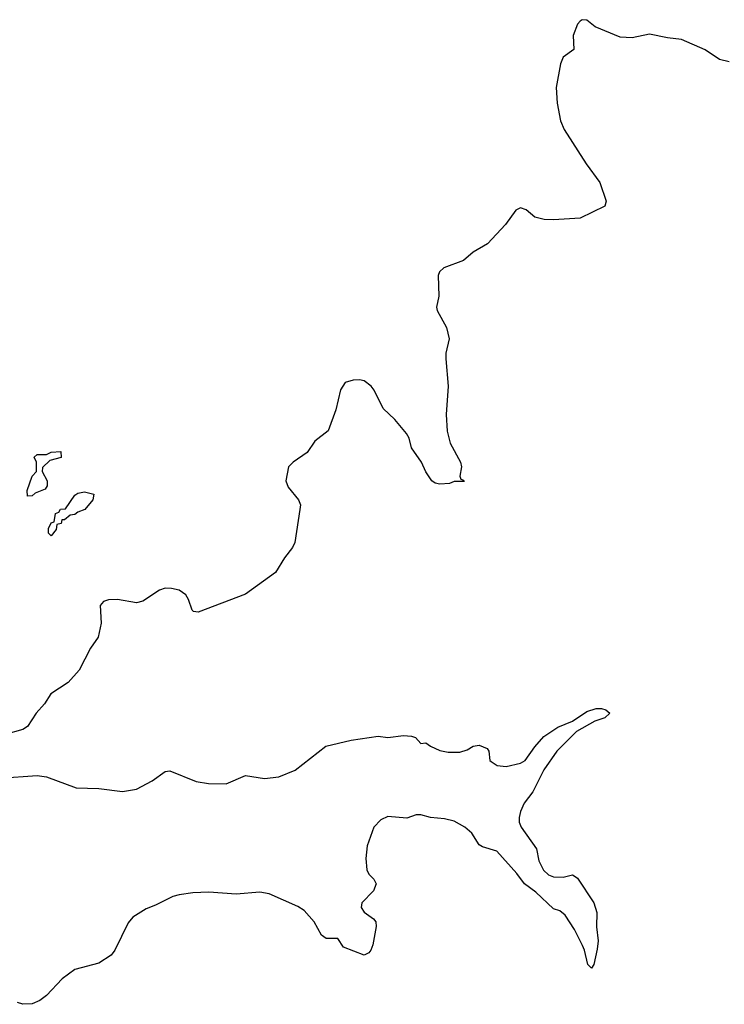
# Model space of a CAD drawing. Header units: inches. Extents: x 2293880 to 2522759, y 823965 to 1006879.
# Tile 273 of 325: x 2466497 to 2469470, y 830802 to 834956. Entities that reach past the tile are written whole.
import ezdxf

# ---------------------------------------------------------------- set-up
doc = ezdxf.new("R2010")
doc.units = ezdxf.units.IN
doc.header["$MEASUREMENT"] = 0
doc.layers.add('C4863', color=7, linetype='Continuous')

msp = doc.modelspace()

# ---------------------------------------------------------------- linework, layer by layer
at = {"layer": 'C4863', "color": 5, "elevation": 80}
for points in [[(2469490, 834778), (2469450, 834789), (2469389.4, 834829.4), (2469290, 834873.2), (2469230, 834879.3), (2469155.1, 834895.1), (2469080.6, 834879.4), (2469030, 834882), (2468925.6, 834925.6), (2468890, 834954.7), (2468870, 834956.3), (2468861.6, 834950), (2468850, 834937), (2468832.9, 834890), (2468835.5, 834830), (2468790, 834798), (2468779.5, 834770), (2468760.7, 834670), (2468764.5, 834604.5), (2468778.8, 834530), (2468793.7, 834493.7), (2468887.5, 834347.5), (2468944.7, 834270), (2468971.3, 834190), (2468966, 834170), (2468861.7, 834118.3), (2468750, 834111.2), (2468710, 834113), (2468670, 834123.6), (2468634, 834154), (2468610, 834162), (2468590, 834152.8), (2468547.3, 834092.7), (2468470.4, 834010), (2468410, 833975.1), (2468370, 833940.5), (2468286, 833910), (2468268.1, 833891.9), (2468262.5, 833877.5), (2468266, 833790), (2468255.9, 833744.1), (2468258.4, 833730), (2468297.5, 833657.5), (2468308.4, 833610), (2468295.3, 833550), (2468294.4, 833525.6), (2468304.2, 833410), (2468296, 833290), (2468300.4, 833220.4), (2468313.4, 833170), (2468357.3, 833090), (2468361, 833070), (2468354, 833030), (2468358, 833018), (2468370, 833014), (2468372.7, 833007.3), (2468330, 833008), (2468310, 832999), (2468270, 832997.2), (2468250, 833001.2), (2468235.3, 833010), (2468210, 833048.7), (2468192.7, 833090), (2468149.6, 833150), (2468140.9, 833190), (2468129.4, 833210), (2468079.6, 833270), (2468030, 833316.2), (2467992.9, 833392.9), (2467979.5, 833410), (2467950, 833432), (2467930, 833437), (2467904.1, 833435.9), (2467870, 833425.2), (2467850, 833395.3), (2467830.5, 833310), (2467797.8, 833222.2), (2467742.4, 833177.6), (2467710.3, 833129.7), (2467651, 833090), (2467630.5, 833069.5), (2467619.3, 833010), (2467630, 832984), (2467673, 832930), (2467681.6, 832910), (2467679.3, 832890), (2467657.1, 832750), (2467648, 832730), (2467614, 832686), (2467576.7, 832623.3), (2467450, 832532), (2467250, 832457), (2467230, 832459), (2467225.1, 832465.1), (2467209.4, 832510), (2467197.2, 832530), (2467169.6, 832549.6), (2467136.9, 832556.9), (2467110, 832557.4), (2467086.8, 832550), (2467016.7, 832503.3), (2466990, 832495.4), (2466910, 832509.7), (2466871.7, 832508.3), (2466850, 832501.6), (2466835.8, 832484.2), (2466840.8, 832410), (2466828.5, 832351.5), (2466795.9, 832304.1), (2466748, 832212), (2466700.6, 832159.4), (2466628.4, 832111.6), (2466600.9, 832070), (2466566.3, 832030), (2466530, 831973.8), (2466510, 831961.1), (2466430, 831938.5)], [(2466410, 831756.4), (2466570, 831766.7), (2466610, 831762), (2466735.1, 831715.1), (2466830, 831712.8), (2466930, 831700.3), (2466989.8, 831710.2), (2467055.1, 831744.9), (2467110, 831784.9), (2467130, 831787.7), (2467242, 831742), (2467293, 831733), (2467368.1, 831731.9), (2467450, 831767.3), (2467530, 831754.9), (2467590, 831761.6), (2467659, 831790), (2467788.3, 831891.7), (2467896.1, 831916.1), (2468010, 831934), (2468050, 831928.4), (2468115.9, 831935.9), (2468150, 831934), (2468167.3, 831927.3), (2468190, 831902), (2468210, 831904.7), (2468230.6, 831890.6), (2468270, 831873.4), (2468305.2, 831865.2), (2468353.8, 831866.2), (2468384.5, 831875.5), (2468410, 831891), (2468435.3, 831895.3), (2468470, 831882), (2468476, 831870), (2468481, 831830), (2468485.8, 831825.8), (2468512, 831810), (2468550, 831805.5), (2468610, 831819.3), (2468630, 831830.4), (2468670, 831888.2), (2468707.9, 831932.1), (2468768.1, 831971.9), (2468830, 831996.5), (2468890, 832037), (2468930, 832050.3), (2468952, 832050), (2468970, 832044), (2468986.8, 832030), (2468966, 832010), (2468923.4, 831996.6), (2468846.8, 831953.2), (2468763.1, 831870), (2468709.2, 831790.8), (2468661.8, 831698.2), (2468625.5, 831650), (2468610, 831615.3), (2468604.9, 831590), (2468604.9, 831570), (2468613.4, 831550), (2468678.2, 831458.2), (2468687, 831407), (2468707.5, 831367.5), (2468728.6, 831348.6), (2468750, 831339.5), (2468790, 831338.4), (2468830, 831347.7), (2468840.9, 831340.9), (2468850, 831334), (2468919.1, 831230), (2468932.7, 831190), (2468930.5, 831129.5), (2468937.6, 831070), (2468934.2, 831034.2), (2468919.1, 830970), (2468910, 830954), (2468894, 830970), (2468880.7, 831030), (2468872, 831050), (2468837.8, 831117.8), (2468798, 831178), (2468776.1, 831196.1), (2468750, 831204.7), (2468674.5, 831274.5), (2468626.6, 831310), (2468594.2, 831354.2), (2468510, 831447.8), (2468450, 831466.3), (2468435.4, 831475.4), (2468404.4, 831524.4), (2468375.6, 831550), (2468330, 831574.8), (2468290, 831584.5), (2468230, 831590.8), (2468190, 831602), (2468170, 831602), (2468130, 831587.8), (2468050, 831594.3), (2468020, 831580), (2467991.6, 831550), (2467962.3, 831470), (2467957.3, 831417.3), (2467962, 831370), (2467970.4, 831350.4), (2467990.7, 831330), (2468000.5, 831310), (2467990, 831280.9), (2467940.7, 831230), (2467937.3, 831210), (2467950.5, 831190.5), (2467990, 831162.8), (2467999.1, 831150), (2468000.5, 831130), (2467987.5, 831052.5), (2467978.8, 831030), (2467970, 831019), (2467950, 831008.7), (2467863.2, 831043.2), (2467839, 831079), (2467790, 831079), (2467770, 831094), (2467739.6, 831150), (2467697.5, 831197.5), (2467670, 831214), (2467548.8, 831268.8), (2467510, 831275), (2467410, 831266.8), (2467295.2, 831275.2), (2467227.8, 831272.2), (2467170, 831263.7), (2467143.5, 831256.5), (2467070, 831219.7), (2467030, 831205.1), (2466974.8, 831170), (2466954.6, 831145.4), (2466898, 831030), (2466882, 831010), (2466830, 830975.3), (2466730, 830949), (2466676, 830910), (2466610, 830839), (2466581.4, 830818.6), (2466550, 830804), (2466510, 830802), (2466488, 830810)]]:
    msp.add_lwpolyline(points, dxfattribs=at)
at = {"layer": 'C4863', "color": 5, "elevation": 60}
for points in [[(2466530, 832946), (2466528.7, 832970), (2466549.1, 833030.9), (2466568, 833050), (2466568, 833090), (2466558, 833110), (2466570, 833122), (2466610, 833122), (2466628.8, 833131.2), (2466670, 833134), (2466671.3, 833108.7), (2466623.6, 833096.4), (2466592.7, 833067.3), (2466592, 833050), (2466612, 833010), (2466612, 832990), (2466604.7, 832975.3), (2466562, 832958), (2466550, 832948)], [(2466630, 832778), (2466618, 832790), (2466618, 832810), (2466630, 832834), (2466642, 832838), (2466647.3, 832872.7), (2466662, 832878), (2466668.4, 832891.6), (2466690, 832892), (2466729.2, 832950.8), (2466742, 832958), (2466770, 832964.7), (2466810, 832954), (2466804.7, 832930), (2466772, 832890), (2466742, 832878), (2466730, 832868), (2466710, 832866), (2466686, 832846), (2466674, 832846), (2466672, 832830), (2466654, 832826), (2466650, 832806)]]:
    msp.add_lwpolyline(points, close=True, dxfattribs=at)

doc.saveas('drawing.dxf')
